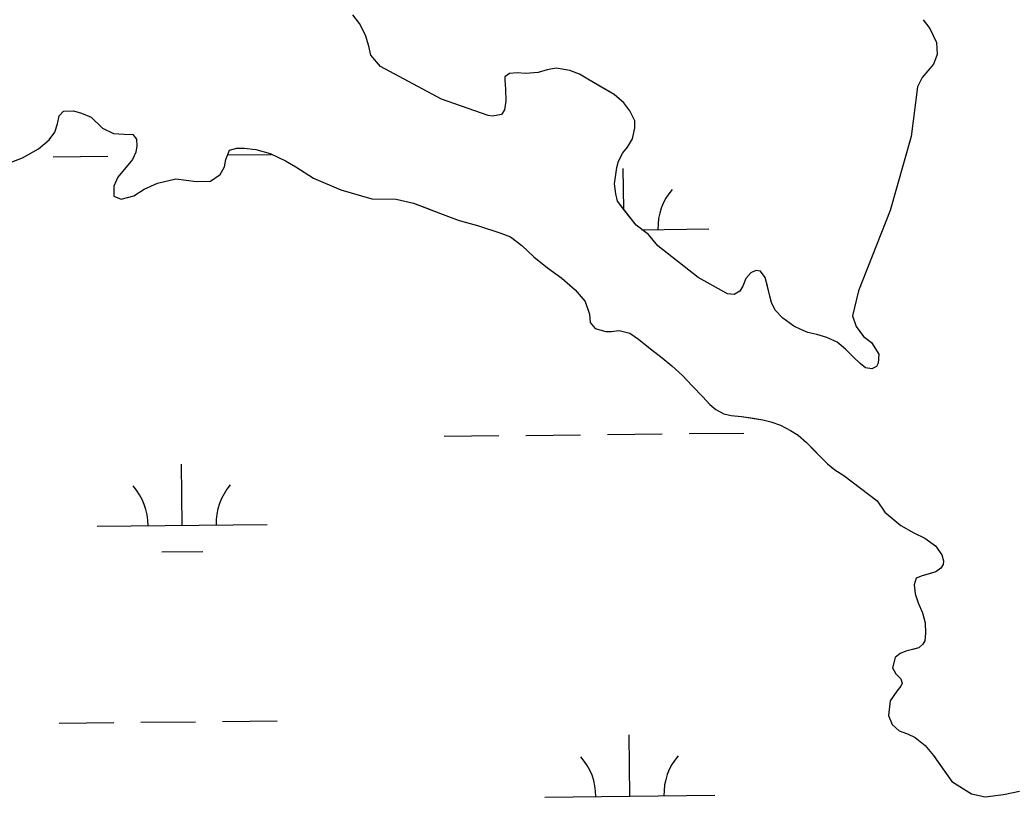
# Model space of a CAD drawing. Extents: x 3734862 to 3772949, y 391520 to 417239.
# Drawn here: x 3753627 to 3754211, y 414479 to 414935 of the extents above; entities that cross this region are included whole.
import ezdxf

# ---------------------------------------------------------------- set-up
doc = ezdxf.new("R2010")
doc.units = 0
doc.layers.add('V-TOPO-SHOR', color=7, linetype='Continuous')
doc.layers.add('V-WETL-SWMP', color=7, linetype='Continuous')

msp = doc.modelspace()

# ---------------------------------------------------------------- linework, layer by layer
at = {"layer": 'V-TOPO-SHOR'}
for points in [[(3753875.1, 414888.85), (3753839.29, 414907.92), (3753833.59, 414914.71), (3753832.39, 414919.97), (3753830.4, 414926.39), (3753826.85, 414933.19), (3753823.11, 414938.43)], [(3754158.11, 414935.39), (3754162.07, 414930.29), (3754166.06, 414922.06), (3754166.5, 414914.98), (3754164.18, 414909.45), (3754157.54, 414901.54), (3754154.82, 414896.01), (3754151.07, 414866.87), (3754138.76, 414823.5), (3754120.18, 414776.17), (3754116.73, 414761.58), (3754118.73, 414755.3), (3754123.1, 414749.43), (3754127.85, 414745.92), (3754132.08, 414738.96)], [(3754132.08, 414738.96), (3754131.72, 414733.69), (3754130.76, 414731.74), (3754128.04, 414730.36), (3754124.33, 414730.92), (3754121.2, 414733.63), (3754117.27, 414737.31), (3754112.56, 414741.95), (3754107.66, 414746.02), (3754101.6, 414748.9), (3754095.74, 414750.62), (3754090.46, 414751.76), (3754086.36, 414753.49), (3754082.25, 414755.41), (3754075.79, 414760.24), (3754071.27, 414764.89), (3754069.1, 414769.36), (3754068.1, 414773.06), (3754066.7, 414778.9), (3754065.3, 414784.16), (3754062.54, 414787.84), (3754059.81, 414788.22), (3754056.9, 414786.83), (3754053.99, 414783.5), (3754052.27, 414779), (3754050.53, 414776.07), (3754047.04, 414774.1), (3754043.13, 414774.46), (3754025.91, 414784.1), (3754002.2, 414802.66), (3753996.7, 414809.26), (3753989.45, 414814.87), (3753982.17, 414824.18), (3753978.63, 414828.84), (3753977.63, 414833.12), (3753976.81, 414839.16), (3753978.11, 414848.72), (3753979.07, 414852.43), (3753981.76, 414857.32), (3753984.47, 414860.66), (3753987.36, 414865.55), (3753988.69, 414871.99), (3753988.66, 414876.09), (3753985.89, 414881.92), (3753982.35, 414886.58), (3753976.67, 414891.61), (3753967.86, 414896.62), (3753961.21, 414900.48), (3753956.31, 414903.57), (3753950.45, 414905.67), (3753942.45, 414906.99), (3753937.19, 414905.98), (3753931.93, 414904.38), (3753924.53, 414903.95), (3753919.65, 414904.31), (3753915.17, 414903.89), (3753912.26, 414901.92), (3753912.27, 414899.97), (3753912.69, 414894.71), (3753912.93, 414887.69), (3753912.18, 414882.61), (3753910.45, 414879.87), (3753905.19, 414878.86), (3753902.46, 414879.24), (3753875.1, 414888.85)], [(3753618.22, 414850.26), (3753628.9, 414854.41), (3753638.21, 414859.73), (3753644.6, 414865.02), (3753647.88, 414869.52), (3753649.41, 414874.4), (3753650.54, 414879.08), (3753653.06, 414881.82), (3753658.89, 414882.05), (3753663.58, 414880.52), (3753669.23, 414878.22), (3753675.89, 414871.84), (3753682.34, 414868.58), (3753688.57, 414868.23), (3753693.82, 414868.07), (3753695.98, 414865.36), (3753696.01, 414861.46), (3753695.45, 414857.76), (3753693.53, 414853.47), (3753684.84, 414843.09), (3753682.54, 414837.63), (3753682.58, 414831.79), (3753686.87, 414830.07), (3753694.25, 414832.06), (3753700.46, 414835.99), (3753708.22, 414839.54), (3753719.1, 414841.95), (3753731.18, 414840.47), (3753739.35, 414840.72), (3753744.97, 414844.65), (3753747.67, 414849.14), (3753748.42, 414853.43), (3753750.53, 414858.89), (3753754.8, 414860.09), (3753759.08, 414860.12), (3753766.1, 414859.19), (3753774.48, 414856.91), (3753783.46, 414852.68), (3753789.52, 414849.02), (3753799.95, 414842.41), (3753815.98, 414835.49), (3753834.14, 414830.35), (3753848.57, 414830.05), (3753858.72, 414827.78), (3753866.54, 414824.71), (3753874.55, 414821.64), (3753885.5, 414817.62), (3753896.23, 414814.57), (3753909.91, 414810.17), (3753915.58, 414807.87), (3753922.24, 414802.84), (3753929.3, 414796.26), (3753937.33, 414789.68), (3753945.75, 414783.7), (3753953.6, 414776.73), (3753959.49, 414769.94), (3753962.07, 414762.55), (3753962.49, 414757.68), (3753965.44, 414754.19), (3753971.69, 414752.28), (3753974.81, 414752.3), (3753979.48, 414752.92), (3753985.73, 414751.4), (3753990.82, 414747.92), (3753997.87, 414742.12), (3754004.73, 414736.9), (3754010.41, 414732.26), (3754016.69, 414726.45), (3754022.38, 414720.45), (3754028.66, 414714.05), (3754032.78, 414709.4), (3754036.31, 414706.5), (3754041.01, 414704), (3754045.3, 414703.05), (3754051.35, 414702.5), (3754058.37, 414701.38), (3754064.03, 414700.44), (3754068.72, 414699.3), (3754074.38, 414697.39), (3754080.25, 414694.11), (3754084.75, 414691.41), (3754089.65, 414687.15), (3754094.75, 414681.92), (3754099.27, 414677.27), (3754102.01, 414674.56), (3754106.32, 414671.08), (3754111.61, 414667.8), (3754131.09, 414652.91)], [(3754131.09, 414652.91), (3754135.6, 414646.32), (3754145, 414638.4), (3754152.62, 414634.17), (3754159.07, 414630.9), (3754165.52, 414626.47), (3754169.06, 414621.23), (3754170.05, 414617.73), (3754169.87, 414615.59), (3754168.52, 414613.25), (3754165.62, 414611.28), (3754161.15, 414609.89), (3754157.65, 414608.89), (3754154.16, 414607.51), (3754152.82, 414603.6), (3754153.44, 414598.35), (3754155.22, 414592.91), (3754157.79, 414587.09), (3754159.38, 414581.26), (3754159.62, 414575.23), (3754159.26, 414570.75), (3754157.91, 414568.79), (3754155.58, 414566.63), (3754151.89, 414565.64), (3754148, 414564.64), (3754144.71, 414563.25), (3754141.8, 414560.9), (3754140.09, 414554.85), (3754142.06, 414551.36), (3754145, 414548.27), (3754145.79, 414545.74), (3754145.02, 414543.98), (3754142.71, 414541.05), (3754138.85, 414535.38), (3754137.74, 414526.8), (3754139.91, 414521.56), (3754144.02, 414517.89), (3754148.9, 414515.97), (3754153.4, 414513.86), (3754159.27, 414509.23), (3754164.17, 414503.22), (3754167.31, 414498.77), (3754174.98, 414488.11), (3754186.51, 414480.78), (3754194.7, 414479.08), (3754205.4, 414480.32), (3754214.73, 414482.33)]]:
    msp.add_lwpolyline(points, dxfattribs=at)
at = {"layer": 'V-WETL-SWMP'}
for p, q in [((3753826.85, 414933.19), (3753823.11, 414938.43)), ((3753830.4, 414926.39), (3753826.85, 414933.19)), ((3754158.11, 414935.38), (3754162.07, 414930.29)), ((3753832.39, 414919.97), (3753830.4, 414926.39)), ((3754162.07, 414930.29), (3754166.06, 414922.06)), ((3753833.59, 414914.71), (3753832.39, 414919.97)), ((3754166.06, 414922.06), (3754166.5, 414914.98)), ((3753839.29, 414907.92), (3753833.59, 414914.71)), ((3754166.5, 414914.98), (3754164.18, 414909.45)), ((3753875.1, 414888.85), (3753839.29, 414907.92)), ((3754164.18, 414909.45), (3754157.54, 414901.54)), ((3753915.17, 414903.89), (3753912.26, 414901.92)), ((3753912.26, 414901.92), (3753912.27, 414899.97)), ((3753919.65, 414904.31), (3753915.17, 414903.89)), ((3753924.53, 414903.95), (3753919.65, 414904.31)), ((3753931.93, 414904.38), (3753924.53, 414903.95)), ((3753937.19, 414905.98), (3753931.93, 414904.38)), ((3753942.45, 414906.99), (3753937.19, 414905.98)), ((3753950.45, 414905.67), (3753942.45, 414906.99)), ((3753956.31, 414903.57), (3753950.45, 414905.67)), ((3753961.21, 414900.48), (3753956.31, 414903.57)), ((3754157.54, 414901.54), (3754154.82, 414896.01)), ((3753912.27, 414899.97), (3753912.69, 414894.71)), ((3753976.67, 414891.61), (3753961.21, 414900.48)), ((3754154.82, 414896.01), (3754151.07, 414866.87)), ((3753912.69, 414894.71), (3753912.93, 414887.69)), ((3753982.35, 414886.58), (3753976.67, 414891.61)), ((3753902.46, 414879.24), (3753875.1, 414888.85)), ((3753912.93, 414887.69), (3753912.19, 414882.61)), ((3753985.89, 414881.92), (3753982.35, 414886.58)), ((3753905.19, 414878.86), (3753902.46, 414879.24)), ((3753910.45, 414879.87), (3753905.19, 414878.86)), ((3753912.19, 414882.61), (3753910.45, 414879.87)), ((3753988.66, 414876.09), (3753985.89, 414881.92)), ((3753988.69, 414871.99), (3753988.66, 414876.09)), ((3753987.37, 414865.55), (3753988.69, 414871.99)), ((3754151.07, 414866.87), (3754138.76, 414823.5)), ((3753981.76, 414857.32), (3753984.47, 414860.66)), ((3753984.47, 414860.66), (3753987.37, 414865.55)), ((3753647, 414854.94), (3753678.99, 414855.27)), ((3753749.42, 414856.02), (3753774.99, 414856.29)), ((3753979.07, 414852.43), (3753981.76, 414857.32)), ((3754148.88, 414860.24), (3754149.19, 414860.24)), ((3753978.11, 414848.72), (3753979.07, 414852.43)), ((3753976.81, 414839.16), (3753978.11, 414848.72)), ((3753982.18, 414824.25), (3753981.93, 414848.04)), ((3753977.63, 414833.12), (3753976.81, 414839.16)), ((3753978.63, 414828.84), (3753977.63, 414833.12)), ((3753989.45, 414814.87), (3753978.63, 414828.84)), ((3754138.76, 414823.5), (3754120.18, 414776.17)), ((3753996.7, 414809.26), (3753989.45, 414814.87)), ((3753992.95, 414812.16), (3754032.31, 414812.57)), ((3754002.2, 414802.66), (3753996.7, 414809.26)), ((3754025.91, 414784.1), (3754002.2, 414802.66)), ((3754056.9, 414786.83), (3754053.99, 414783.5)), ((3754059.81, 414788.22), (3754056.9, 414786.83)), ((3754062.54, 414787.84), (3754059.81, 414788.22)), ((3754065.3, 414784.16), (3754062.54, 414787.84)), ((3754043.13, 414774.46), (3754025.91, 414784.1)), ((3754052.27, 414779), (3754050.53, 414776.07)), ((3754053.99, 414783.5), (3754052.27, 414779)), ((3754069.1, 414769.36), (3754065.3, 414784.16)), ((3754047.03, 414774.1), (3754043.13, 414774.46)), ((3754050.53, 414776.07), (3754047.03, 414774.1)), ((3754120.18, 414776.17), (3754116.73, 414761.58)), ((3754071.27, 414764.89), (3754069.1, 414769.36)), ((3754075.79, 414760.24), (3754071.27, 414764.89)), ((3754116.73, 414761.58), (3754118.73, 414755.3)), ((3754082.25, 414755.41), (3754075.79, 414760.24)), ((3754086.36, 414753.49), (3754082.25, 414755.41)), ((3754090.46, 414751.76), (3754086.36, 414753.49)), ((3754095.74, 414750.62), (3754090.46, 414751.76)), ((3754101.6, 414748.9), (3754095.74, 414750.62)), ((3754118.73, 414755.3), (3754123.1, 414749.43)), ((3754107.66, 414746.02), (3754101.6, 414748.9)), ((3754112.56, 414741.95), (3754107.66, 414746.02)), ((3754123.1, 414749.43), (3754127.85, 414745.92)), ((3754127.85, 414745.92), (3754132.08, 414738.96)), ((3754117.27, 414737.31), (3754112.56, 414741.95)), ((3754132.08, 414738.96), (3754131.72, 414733.69)), ((3754121.19, 414733.63), (3754117.27, 414737.31)), ((3754124.33, 414730.92), (3754121.19, 414733.63)), ((3754131.72, 414733.69), (3754130.76, 414731.74)), ((3754128.04, 414730.36), (3754124.33, 414730.92)), ((3754130.76, 414731.74), (3754128.04, 414730.36)), ((3753924.74, 414691.36), (3753956.74, 414691.7)), ((3753972.74, 414691.87), (3754004.74, 414692.2)), ((3754020.73, 414692.37), (3754052.73, 414692.71)), ((3753876.74, 414690.85), (3753908.74, 414691.19)), ((3753722.69, 414638.48), (3753722.31, 414674.48)), ((3753672.7, 414637.95), (3753772.69, 414639.01)), ((3753710.86, 414622.92), (3753734.86, 414623.18)), ((3753650.51, 414522.28), (3753682.51, 414522.62)), ((3753698.51, 414522.79), (3753730.51, 414523.12)), ((3753746.5, 414523.29), (3753778.5, 414523.63)), ((3753985.83, 414479.39), (3753985.45, 414515.39)), ((3753935.83, 414478.86), (3754035.82, 414479.92))]:
    msp.add_line(p, q, dxfattribs=at)
for points in [[(3753618.22, 414850.26), (3753628.9, 414854.41), (3753638.21, 414859.73), (3753644.6, 414865.02), (3753647.88, 414869.52), (3753649.41, 414874.4), (3753650.54, 414879.08), (3753653.06, 414881.82), (3753658.89, 414882.05), (3753663.58, 414880.52), (3753669.23, 414878.22), (3753675.89, 414871.84), (3753682.34, 414868.58), (3753688.57, 414868.23), (3753693.83, 414868.07), (3753695.98, 414865.35), (3753696.01, 414861.46), (3753695.45, 414857.76), (3753693.53, 414853.47), (3753684.84, 414843.09), (3753682.54, 414837.63), (3753682.58, 414831.79), (3753686.87, 414830.07), (3753694.25, 414832.06), (3753700.46, 414835.99), (3753708.22, 414839.54), (3753719.1, 414841.95), (3753731.18, 414840.47), (3753739.35, 414840.72), (3753744.97, 414844.65), (3753747.67, 414849.14), (3753748.42, 414853.43), (3753750.53, 414858.89), (3753754.8, 414860.09), (3753759.08, 414860.12), (3753766.1, 414859.19), (3753774.48, 414856.91), (3753783.46, 414852.68), (3753789.52, 414849.02), (3753799.95, 414842.41), (3753815.98, 414835.49), (3753834.14, 414830.35), (3753848.57, 414830.05), (3753858.72, 414827.78), (3753874.55, 414821.64), (3753885.49, 414817.62), (3753896.23, 414814.57), (3753909.91, 414810.17), (3753915.58, 414807.87), (3753922.24, 414802.84), (3753929.3, 414796.26), (3753937.33, 414789.68), (3753945.75, 414783.7), (3753953.6, 414776.73), (3753959.49, 414769.94), (3753962.07, 414762.55), (3753962.49, 414757.68), (3753965.44, 414754.19), (3753971.69, 414752.28), (3753974.81, 414752.3), (3753979.48, 414752.92), (3753985.73, 414751.4), (3753990.82, 414747.92), (3753997.87, 414742.12), (3754004.73, 414736.9), (3754010.41, 414732.26), (3754016.69, 414726.45), (3754022.38, 414720.45), (3754028.66, 414714.05), (3754032.78, 414709.4), (3754036.31, 414706.5), (3754041, 414703.99), (3754045.3, 414703.05), (3754051.35, 414702.5), (3754064.03, 414700.44), (3754068.72, 414699.3), (3754074.38, 414697.39), (3754080.25, 414694.11), (3754084.75, 414691.41), (3754089.65, 414687.15), (3754102.01, 414674.56), (3754106.33, 414671.08), (3754111.61, 414667.8), (3754131.09, 414652.91), (3754135.6, 414646.33), (3754145, 414638.4), (3754152.62, 414634.17), (3754159.07, 414630.9), (3754165.52, 414626.47), (3754169.06, 414621.23), (3754170.05, 414617.73), (3754169.87, 414615.59), (3754168.52, 414613.25), (3754165.62, 414611.28), (3754157.65, 414608.89), (3754154.16, 414607.51), (3754152.82, 414603.6)], [(3754152.82, 414603.6), (3754153.44, 414598.35), (3754155.22, 414592.91), (3754157.79, 414587.09), (3754159.39, 414581.26), (3754159.62, 414575.23), (3754159.26, 414570.75), (3754157.91, 414568.79), (3754155.59, 414566.63), (3754148.01, 414564.64), (3754144.71, 414563.25), (3754141.8, 414560.9), (3754140.09, 414554.85), (3754142.06, 414551.36), (3754145, 414548.27), (3754145.79, 414545.74), (3754145.02, 414543.98), (3754142.71, 414541.05), (3754138.85, 414535.38), (3754137.74, 414526.8), (3754139.91, 414521.56), (3754144.02, 414517.89), (3754148.9, 414515.97), (3754153.4, 414513.86), (3754159.27, 414509.23), (3754164.17, 414503.22), (3754174.98, 414488.11), (3754186.51, 414480.78), (3754194.7, 414479.08), (3754205.4, 414480.32), (3754214.73, 414482.33)]]:
    msp.add_lwpolyline(points, dxfattribs=at)
for centre, start, end in [((3754037.55, 414813.1), 139.83336, 181.37702), ((3753777.93, 414639.54), 139.83336, 181.37702), ((3753667.45, 414638.37), 359.83336, 41.37702), ((3753930.58, 414479.28), 359.83336, 41.37702), ((3754041.06, 414480.45), 139.83336, 181.37702)]:
    msp.add_arc(centre, 35.25, start, end, dxfattribs=at)

doc.saveas('drawing.dxf')
